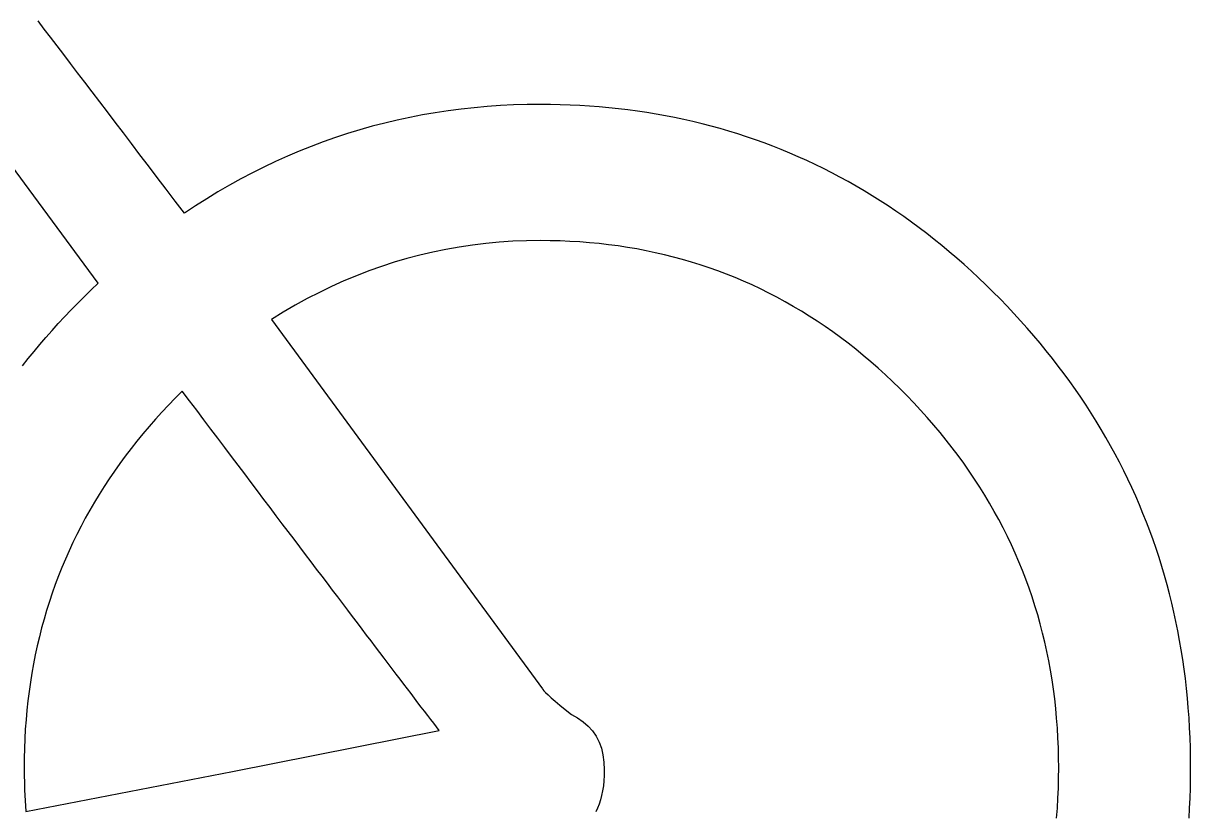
# Model space of a CAD drawing. Extents: x 99958 to 100176, y 99935 to 100011.
# Drawn here: x 100026.5946 to 100026.6648, y 99974.1567 to 99974.2042 of the extents above; entities that cross this region are included whole.
import ezdxf

# ---------------------------------------------------------------- set-up
doc = ezdxf.new("R2010")
doc.units = 0
doc.layers.add('TR_SN_ConstructionSigns', color=7, linetype='Continuous')

msp = doc.modelspace()

# ---------------------------------------------------------------- linework, layer by layer
at = {"layer": 'TR_SN_ConstructionSigns'}
for p, q in [((100026.59587, 99974.203807), (100026.595498, 99974.204293)), ((100026.596251, 99974.203308), (100026.59587, 99974.203807)), ((100026.596643, 99974.202795), (100026.596251, 99974.203308)), ((100026.597045, 99974.202268), (100026.596643, 99974.202795)), ((100026.597457, 99974.201727), (100026.597045, 99974.202268)), ((100026.59788, 99974.201173), (100026.597457, 99974.201727)), ((100026.598312, 99974.200605), (100026.59788, 99974.201173)), ((100026.598755, 99974.200023), (100026.598312, 99974.200605)), ((100026.599112, 99974.188512), (100026.590571, 99974.200096)), ((100026.599208, 99974.199428), (100026.598755, 99974.200023)), ((100026.599671, 99974.198819), (100026.599208, 99974.199428)), ((100026.621724, 99974.199073), (100026.620941, 99974.198987)), ((100026.622512, 99974.199143), (100026.621724, 99974.199073)), ((100026.623305, 99974.199197), (100026.622512, 99974.199143)), ((100026.624104, 99974.199236), (100026.623305, 99974.199197)), ((100026.624907, 99974.199259), (100026.624104, 99974.199236)), ((100026.625715, 99974.199267), (100026.624907, 99974.199259)), ((100026.626312, 99974.199263), (100026.625715, 99974.199267)), ((100026.626907, 99974.199251), (100026.626312, 99974.199263)), ((100026.627498, 99974.199231), (100026.626907, 99974.199251)), ((100026.628086, 99974.199203), (100026.627498, 99974.199231)), ((100026.62867, 99974.199167), (100026.628086, 99974.199203)), ((100026.629252, 99974.199123), (100026.62867, 99974.199167)), ((100026.62983, 99974.19907), (100026.629252, 99974.199123)), ((100026.630405, 99974.19901), (100026.62983, 99974.19907)), ((100026.630976, 99974.198942), (100026.630405, 99974.19901)), ((100026.600145, 99974.198196), (100026.599671, 99974.198819)), ((100026.617099, 99974.198325), (100026.616346, 99974.198147)), ((100026.617858, 99974.198489), (100026.617099, 99974.198325)), ((100026.618621, 99974.198637), (100026.617858, 99974.198489)), ((100026.619389, 99974.198769), (100026.618621, 99974.198637)), ((100026.620162, 99974.198886), (100026.619389, 99974.198769)), ((100026.620941, 99974.198987), (100026.620162, 99974.198886)), ((100026.631545, 99974.198866), (100026.630976, 99974.198942)), ((100026.63211, 99974.198781), (100026.631545, 99974.198866)), ((100026.632672, 99974.198689), (100026.63211, 99974.198781)), ((100026.633231, 99974.198589), (100026.632672, 99974.198689)), ((100026.633786, 99974.19848), (100026.633231, 99974.198589)), ((100026.634338, 99974.198364), (100026.633786, 99974.19848)), ((100026.634887, 99974.19824), (100026.634338, 99974.198364)), ((100026.600629, 99974.19756), (100026.600145, 99974.198196)), ((100026.614854, 99974.197742), (100026.614116, 99974.197516)), ((100026.615597, 99974.197952), (100026.614854, 99974.197742)), ((100026.616346, 99974.198147), (100026.615597, 99974.197952)), ((100026.635433, 99974.198107), (100026.634887, 99974.19824)), ((100026.635976, 99974.197967), (100026.635433, 99974.198107)), ((100026.636515, 99974.197818), (100026.635976, 99974.197967)), ((100026.637051, 99974.197662), (100026.636515, 99974.197818)), ((100026.637584, 99974.197497), (100026.637051, 99974.197662)), ((100026.601123, 99974.19691), (100026.600629, 99974.19756)), ((100026.601627, 99974.196246), (100026.601123, 99974.19691)), ((100026.612654, 99974.197018), (100026.61193, 99974.196746)), ((100026.613382, 99974.197275), (100026.612654, 99974.197018)), ((100026.614116, 99974.197516), (100026.613382, 99974.197275)), ((100026.638114, 99974.197324), (100026.637584, 99974.197497)), ((100026.63864, 99974.197144), (100026.638114, 99974.197324)), ((100026.639163, 99974.196955), (100026.63864, 99974.197144)), ((100026.639683, 99974.196758), (100026.639163, 99974.196955)), ((100026.602141, 99974.195569), (100026.601627, 99974.196246)), ((100026.611212, 99974.196458), (100026.610498, 99974.196154)), ((100026.61193, 99974.196746), (100026.611212, 99974.196458)), ((100026.6402, 99974.196554), (100026.639683, 99974.196758)), ((100026.640714, 99974.196341), (100026.6402, 99974.196554)), ((100026.641224, 99974.19612), (100026.640714, 99974.196341)), ((100026.602666, 99974.194878), (100026.602141, 99974.195569)), ((100026.609086, 99974.195501), (100026.608387, 99974.19515)), ((100026.60979, 99974.195835), (100026.609086, 99974.195501)), ((100026.610498, 99974.196154), (100026.60979, 99974.195835)), ((100026.641731, 99974.195891), (100026.641224, 99974.19612)), ((100026.642235, 99974.195655), (100026.641731, 99974.195891)), ((100026.642735, 99974.19541), (100026.642235, 99974.195655)), ((100026.6032, 99974.194173), (100026.602666, 99974.194878)), ((100026.608387, 99974.19515), (100026.607694, 99974.194785)), ((100026.643232, 99974.195157), (100026.642735, 99974.19541)), ((100026.643727, 99974.194896), (100026.643232, 99974.195157)), ((100026.644217, 99974.194627), (100026.643727, 99974.194896)), ((100026.603745, 99974.193455), (100026.6032, 99974.194173)), ((100026.607005, 99974.194403), (100026.606322, 99974.194006)), ((100026.607694, 99974.194785), (100026.607005, 99974.194403)), ((100026.644705, 99974.19435), (100026.644217, 99974.194627)), ((100026.645189, 99974.194065), (100026.644705, 99974.19435)), ((100026.604301, 99974.192722), (100026.603745, 99974.193455)), ((100026.605643, 99974.193594), (100026.604969, 99974.193166)), ((100026.606322, 99974.194006), (100026.605643, 99974.193594)), ((100026.645671, 99974.193772), (100026.645189, 99974.194065)), ((100026.646148, 99974.193471), (100026.645671, 99974.193772)), ((100026.646623, 99974.193162), (100026.646148, 99974.193471)), ((100026.604969, 99974.193166), (100026.604301, 99974.192722)), ((100026.647095, 99974.192845), (100026.646623, 99974.193162)), ((100026.647563, 99974.19252), (100026.647095, 99974.192845)), ((100026.648028, 99974.192187), (100026.647563, 99974.19252)), ((100026.64849, 99974.191846), (100026.648028, 99974.192187)), ((100026.648948, 99974.191496), (100026.64849, 99974.191846)), ((100026.649403, 99974.191139), (100026.648948, 99974.191496)), ((100026.620826, 99974.190687), (100026.620033, 99974.190547)), ((100026.621625, 99974.190805), (100026.620826, 99974.190687)), ((100026.62243, 99974.190902), (100026.621625, 99974.190805)), ((100026.62324, 99974.190978), (100026.62243, 99974.190902)), ((100026.624057, 99974.191032), (100026.62324, 99974.190978)), ((100026.624879, 99974.191064), (100026.624057, 99974.191032)), ((100026.625707, 99974.191075), (100026.624879, 99974.191064)), ((100026.626306, 99974.19107), (100026.625707, 99974.191075)), ((100026.6269, 99974.191055), (100026.626306, 99974.19107)), ((100026.627491, 99974.19103), (100026.6269, 99974.191055)), ((100026.628077, 99974.190994), (100026.627491, 99974.19103)), ((100026.628659, 99974.190949), (100026.628077, 99974.190994)), ((100026.629237, 99974.190893), (100026.628659, 99974.190949)), ((100026.629811, 99974.190828), (100026.629237, 99974.190893)), ((100026.630381, 99974.190752), (100026.629811, 99974.190828)), ((100026.630947, 99974.190666), (100026.630381, 99974.190752)), ((100026.631509, 99974.19057), (100026.630947, 99974.190666)), ((100026.649855, 99974.190774), (100026.649403, 99974.191139)), ((100026.650304, 99974.190401), (100026.649855, 99974.190774)), ((100026.617688, 99974.189997), (100026.616918, 99974.189771)), ((100026.618464, 99974.190202), (100026.617688, 99974.189997)), ((100026.619245, 99974.190385), (100026.618464, 99974.190202)), ((100026.620033, 99974.190547), (100026.619245, 99974.190385)), ((100026.632066, 99974.190464), (100026.631509, 99974.19057)), ((100026.63262, 99974.190348), (100026.632066, 99974.190464)), ((100026.633169, 99974.190222), (100026.63262, 99974.190348)), ((100026.633715, 99974.190086), (100026.633169, 99974.190222)), ((100026.634256, 99974.18994), (100026.633715, 99974.190086)), ((100026.634793, 99974.189783), (100026.634256, 99974.18994)), ((100026.65075, 99974.190019), (100026.650304, 99974.190401)), ((100026.651192, 99974.18963), (100026.65075, 99974.190019)), ((100026.615395, 99974.189253), (100026.614643, 99974.188962)), ((100026.616154, 99974.189523), (100026.615395, 99974.189253)), ((100026.616918, 99974.189771), (100026.616154, 99974.189523)), ((100026.635326, 99974.189617), (100026.634793, 99974.189783)), ((100026.635855, 99974.18944), (100026.635326, 99974.189617)), ((100026.63638, 99974.189253), (100026.635855, 99974.18944)), ((100026.636901, 99974.189057), (100026.63638, 99974.189253)), ((100026.651631, 99974.189233), (100026.651192, 99974.18963)), ((100026.652067, 99974.188827), (100026.651631, 99974.189233)), ((100026.598695, 99974.188115), (100026.599112, 99974.188512)), ((100026.613896, 99974.18865), (100026.613155, 99974.188316)), ((100026.614643, 99974.188962), (100026.613896, 99974.18865)), ((100026.637418, 99974.18885), (100026.636901, 99974.189057)), ((100026.637931, 99974.188633), (100026.637418, 99974.18885)), ((100026.638439, 99974.188406), (100026.637931, 99974.188633)), ((100026.6525, 99974.188414), (100026.652067, 99974.188827)), ((100026.598285, 99974.187714), (100026.598695, 99974.188115)), ((100026.61242, 99974.18796), (100026.611691, 99974.187583)), ((100026.613155, 99974.188316), (100026.61242, 99974.18796)), ((100026.638944, 99974.188168), (100026.638439, 99974.188406)), ((100026.639444, 99974.187921), (100026.638944, 99974.188168)), ((100026.63994, 99974.187664), (100026.639444, 99974.187921)), ((100026.652929, 99974.187992), (100026.6525, 99974.188414)), ((100026.653356, 99974.187563), (100026.652929, 99974.187992)), ((100026.597487, 99974.186904), (100026.597883, 99974.18731)), ((100026.597883, 99974.18731), (100026.598285, 99974.187714)), ((100026.610967, 99974.187184), (100026.610249, 99974.186763)), ((100026.611691, 99974.187583), (100026.610967, 99974.187184)), ((100026.640432, 99974.187396), (100026.63994, 99974.187664)), ((100026.640921, 99974.187119), (100026.640432, 99974.187396)), ((100026.641405, 99974.186831), (100026.640921, 99974.187119)), ((100026.653776, 99974.187128), (100026.653356, 99974.187563)), ((100026.654189, 99974.186689), (100026.653776, 99974.187128)), ((100026.596716, 99974.186082), (100026.597098, 99974.186494)), ((100026.597098, 99974.186494), (100026.597487, 99974.186904)), ((100026.610249, 99974.186763), (100026.609537, 99974.186322)), ((100026.641885, 99974.186534), (100026.641405, 99974.186831)), ((100026.64236, 99974.186226), (100026.641885, 99974.186534)), ((100026.654594, 99974.186247), (100026.654189, 99974.186689)), ((100026.596341, 99974.185666), (100026.596716, 99974.186082)), ((100026.609537, 99974.186322), (100026.625831, 99974.164099)), ((100026.642832, 99974.185908), (100026.64236, 99974.186226)), ((100026.6433, 99974.18558), (100026.642832, 99974.185908)), ((100026.654991, 99974.185802), (100026.654594, 99974.186247)), ((100026.65538, 99974.185354), (100026.654991, 99974.185802)), ((100026.595612, 99974.184826), (100026.595973, 99974.185247)), ((100026.595973, 99974.185247), (100026.596341, 99974.185666)), ((100026.643763, 99974.185242), (100026.6433, 99974.18558)), ((100026.644223, 99974.184894), (100026.643763, 99974.185242)), ((100026.655762, 99974.184902), (100026.65538, 99974.185354)), ((100026.594911, 99974.183973), (100026.595258, 99974.184401)), ((100026.595258, 99974.184401), (100026.595612, 99974.184826)), ((100026.644678, 99974.184535), (100026.644223, 99974.184894)), ((100026.64513, 99974.184167), (100026.644678, 99974.184535)), ((100026.656135, 99974.184447), (100026.655762, 99974.184902)), ((100026.656501, 99974.183989), (100026.656135, 99974.184447)), ((100026.594571, 99974.183542), (100026.594911, 99974.183973)), ((100026.645577, 99974.183789), (100026.64513, 99974.184167)), ((100026.64602, 99974.1834), (100026.645577, 99974.183789)), ((100026.656858, 99974.183528), (100026.656501, 99974.183989)), ((100026.646459, 99974.183002), (100026.64602, 99974.1834)), ((100026.646894, 99974.182593), (100026.646459, 99974.183002)), ((100026.657208, 99974.183063), (100026.656858, 99974.183528)), ((100026.65755, 99974.182595), (100026.657208, 99974.183063)), ((100026.647325, 99974.182174), (100026.646894, 99974.182593)), ((100026.647752, 99974.181745), (100026.647325, 99974.182174)), ((100026.657885, 99974.182123), (100026.65755, 99974.182595)), ((100026.603754, 99974.181603), (100026.603345, 99974.18118)), ((100026.604172, 99974.182022), (100026.603754, 99974.181603)), ((100026.604611, 99974.181439), (100026.604172, 99974.182022)), ((100026.648172, 99974.181309), (100026.647752, 99974.181745)), ((100026.658211, 99974.181648), (100026.657885, 99974.182123)), ((100026.658529, 99974.18117), (100026.658211, 99974.181648)), ((100026.603345, 99974.18118), (100026.602946, 99974.180753)), ((100026.605045, 99974.180863), (100026.604611, 99974.181439)), ((100026.605474, 99974.180294), (100026.605045, 99974.180863)), ((100026.648581, 99974.180869), (100026.648172, 99974.181309)), ((100026.648981, 99974.180425), (100026.648581, 99974.180869)), ((100026.65884, 99974.180689), (100026.658529, 99974.18117)), ((100026.602556, 99974.180322), (100026.602175, 99974.179888)), ((100026.602946, 99974.180753), (100026.602556, 99974.180322)), ((100026.605897, 99974.179732), (100026.605474, 99974.180294)), ((100026.649372, 99974.179977), (100026.648981, 99974.180425)), ((100026.659143, 99974.180204), (100026.65884, 99974.180689)), ((100026.659437, 99974.179716), (100026.659143, 99974.180204)), ((100026.601804, 99974.17945), (100026.601442, 99974.179007)), ((100026.602175, 99974.179888), (100026.601804, 99974.17945)), ((100026.606315, 99974.179178), (100026.605897, 99974.179732)), ((100026.649752, 99974.179525), (100026.649372, 99974.179977)), ((100026.650122, 99974.179069), (100026.649752, 99974.179525)), ((100026.659724, 99974.179225), (100026.659437, 99974.179716)), ((100026.601442, 99974.179007), (100026.60109, 99974.178561)), ((100026.606727, 99974.178632), (100026.606315, 99974.179178)), ((100026.650483, 99974.178608), (100026.650122, 99974.179069)), ((100026.660004, 99974.178731), (100026.659724, 99974.179225)), ((100026.660275, 99974.178233), (100026.660004, 99974.178731)), ((100026.600747, 99974.178111), (100026.600414, 99974.177657)), ((100026.60109, 99974.178561), (100026.600747, 99974.178111)), ((100026.607134, 99974.178092), (100026.606727, 99974.178632)), ((100026.607535, 99974.17756), (100026.607134, 99974.178092)), ((100026.650834, 99974.178144), (100026.650483, 99974.178608)), ((100026.651174, 99974.177676), (100026.650834, 99974.178144)), ((100026.660538, 99974.177732), (100026.660275, 99974.178233)), ((100026.600414, 99974.177657), (100026.60009, 99974.177199)), ((100026.607931, 99974.177035), (100026.607535, 99974.17756)), ((100026.651505, 99974.177203), (100026.651174, 99974.177676)), ((100026.660794, 99974.177227), (100026.660538, 99974.177732)), ((100026.599775, 99974.176738), (100026.599469, 99974.176272)), ((100026.60009, 99974.177199), (100026.599775, 99974.176738)), ((100026.608321, 99974.176517), (100026.607931, 99974.177035)), ((100026.651826, 99974.176727), (100026.651505, 99974.177203)), ((100026.652137, 99974.176246), (100026.651826, 99974.176727)), ((100026.661041, 99974.176719), (100026.660794, 99974.177227)), ((100026.661281, 99974.176208), (100026.661041, 99974.176719)), ((100026.599469, 99974.176272), (100026.599173, 99974.175803)), ((100026.608706, 99974.176007), (100026.608321, 99974.176517)), ((100026.609086, 99974.175504), (100026.608706, 99974.176007)), ((100026.652439, 99974.175762), (100026.652137, 99974.176246)), ((100026.661513, 99974.175694), (100026.661281, 99974.176208)), ((100026.598887, 99974.17533), (100026.59861, 99974.174852)), ((100026.599173, 99974.175803), (100026.598887, 99974.17533)), ((100026.60946, 99974.175008), (100026.609086, 99974.175504)), ((100026.65273, 99974.175273), (100026.652439, 99974.175762)), ((100026.653012, 99974.17478), (100026.65273, 99974.175273)), ((100026.661737, 99974.175176), (100026.661513, 99974.175694)), ((100026.661953, 99974.174655), (100026.661737, 99974.175176)), ((100026.59861, 99974.174852), (100026.598342, 99974.174371)), ((100026.609828, 99974.17452), (100026.60946, 99974.175008)), ((100026.610191, 99974.174039), (100026.609828, 99974.17452)), ((100026.653283, 99974.174284), (100026.653012, 99974.17478)), ((100026.662162, 99974.174131), (100026.661953, 99974.174655)), ((100026.598084, 99974.173886), (100026.597835, 99974.173398)), ((100026.598342, 99974.174371), (100026.598084, 99974.173886)), ((100026.610549, 99974.173565), (100026.610191, 99974.174039)), ((100026.653545, 99974.173783), (100026.653283, 99974.174284)), ((100026.653797, 99974.173278), (100026.653545, 99974.173783)), ((100026.662362, 99974.173603), (100026.662162, 99974.174131)), ((100026.597835, 99974.173398), (100026.597595, 99974.172905)), ((100026.610901, 99974.173099), (100026.610549, 99974.173565)), ((100026.611248, 99974.17264), (100026.610901, 99974.173099)), ((100026.654039, 99974.172769), (100026.653797, 99974.173278)), ((100026.662555, 99974.173073), (100026.662362, 99974.173603)), ((100026.66274, 99974.172538), (100026.662555, 99974.173073)), ((100026.597365, 99974.172409), (100026.597144, 99974.171908)), ((100026.597595, 99974.172905), (100026.597365, 99974.172409)), ((100026.611589, 99974.172188), (100026.611248, 99974.17264)), ((100026.654271, 99974.172256), (100026.654039, 99974.172769)), ((100026.662917, 99974.172001), (100026.66274, 99974.172538)), ((100026.597144, 99974.171908), (100026.596933, 99974.171404)), ((100026.611925, 99974.171744), (100026.611589, 99974.172188)), ((100026.612256, 99974.171306), (100026.611925, 99974.171744)), ((100026.654493, 99974.171739), (100026.654271, 99974.172256)), ((100026.654706, 99974.171218), (100026.654493, 99974.171739)), ((100026.663086, 99974.17146), (100026.662917, 99974.172001)), ((100026.596933, 99974.171404), (100026.596731, 99974.170896)), ((100026.612581, 99974.170877), (100026.612256, 99974.171306)), ((100026.654908, 99974.170693), (100026.654706, 99974.171218)), ((100026.663247, 99974.170916), (100026.663086, 99974.17146)), ((100026.596538, 99974.170384), (100026.596355, 99974.169868)), ((100026.596731, 99974.170896), (100026.596538, 99974.170384)), ((100026.6129, 99974.170454), (100026.612581, 99974.170877)), ((100026.613214, 99974.170039), (100026.6129, 99974.170454)), ((100026.655101, 99974.170164), (100026.654908, 99974.170693)), ((100026.6634, 99974.170369), (100026.663247, 99974.170916)), ((100026.663546, 99974.169818), (100026.6634, 99974.170369)), ((100026.596355, 99974.169868), (100026.596181, 99974.169348)), ((100026.613523, 99974.169631), (100026.613214, 99974.170039)), ((100026.613826, 99974.16923), (100026.613523, 99974.169631)), ((100026.655283, 99974.169631), (100026.655101, 99974.170164)), ((100026.655456, 99974.169094), (100026.655283, 99974.169631)), ((100026.663683, 99974.169264), (100026.663546, 99974.169818)), ((100026.596017, 99974.168825), (100026.595862, 99974.168297)), ((100026.596181, 99974.169348), (100026.596017, 99974.168825)), ((100026.614124, 99974.168837), (100026.613826, 99974.16923)), ((100026.614416, 99974.168451), (100026.614124, 99974.168837)), ((100026.655619, 99974.168553), (100026.655456, 99974.169094)), ((100026.663813, 99974.168707), (100026.663683, 99974.169264)), ((100026.595862, 99974.168297), (100026.595716, 99974.167766)), ((100026.614703, 99974.168072), (100026.614416, 99974.168451)), ((100026.655772, 99974.168007), (100026.655619, 99974.168553)), ((100026.663935, 99974.168146), (100026.663813, 99974.168707)), ((100026.664049, 99974.167582), (100026.663935, 99974.168146)), ((100026.595716, 99974.167766), (100026.59558, 99974.167231)), ((100026.614984, 99974.167701), (100026.614703, 99974.168072)), ((100026.61526, 99974.167336), (100026.614984, 99974.167701)), ((100026.655916, 99974.167458), (100026.655772, 99974.168007)), ((100026.656049, 99974.166904), (100026.655916, 99974.167458)), ((100026.664155, 99974.167015), (100026.664049, 99974.167582)), ((100026.59558, 99974.167231), (100026.595453, 99974.166692)), ((100026.61553, 99974.16698), (100026.61526, 99974.167336)), ((100026.615795, 99974.16663), (100026.61553, 99974.16698)), ((100026.656172, 99974.166347), (100026.656049, 99974.166904)), ((100026.664253, 99974.166445), (100026.664155, 99974.167015)), ((100026.595336, 99974.166149), (100026.595228, 99974.165602)), ((100026.595453, 99974.166692), (100026.595336, 99974.166149)), ((100026.616055, 99974.166288), (100026.615795, 99974.16663)), ((100026.616309, 99974.165953), (100026.616055, 99974.166288)), ((100026.656286, 99974.165786), (100026.656172, 99974.166347)), ((100026.664344, 99974.165871), (100026.664253, 99974.166445)), ((100026.595228, 99974.165602), (100026.595129, 99974.165051)), ((100026.616558, 99974.165626), (100026.616309, 99974.165953)), ((100026.616801, 99974.165305), (100026.616558, 99974.165626)), ((100026.65639, 99974.16522), (100026.656286, 99974.165786)), ((100026.664426, 99974.165294), (100026.664344, 99974.165871)), ((100026.595129, 99974.165051), (100026.59504, 99974.164496)), ((100026.617038, 99974.164992), (100026.616801, 99974.165305)), ((100026.617271, 99974.164687), (100026.617038, 99974.164992)), ((100026.617498, 99974.164388), (100026.617271, 99974.164687)), ((100026.656484, 99974.16465), (100026.65639, 99974.16522)), ((100026.656567, 99974.164077), (100026.656484, 99974.16465)), ((100026.664501, 99974.164714), (100026.664426, 99974.165294)), ((100026.664568, 99974.16413), (100026.664501, 99974.164714)), ((100026.59496, 99974.163938), (100026.594889, 99974.163376)), ((100026.59504, 99974.164496), (100026.59496, 99974.163938)), ((100026.617719, 99974.164097), (100026.617498, 99974.164388)), ((100026.617935, 99974.163814), (100026.617719, 99974.164097)), ((100026.625831, 99974.164099), (100026.625852, 99974.164057)), ((100026.625852, 99974.164057), (100026.625917, 99974.163982)), ((100026.625917, 99974.163982), (100026.626024, 99974.163875)), ((100026.656642, 99974.163499), (100026.656567, 99974.164077)), ((100026.664627, 99974.163543), (100026.664568, 99974.16413)), ((100026.594889, 99974.163376), (100026.594828, 99974.162809)), ((100026.618145, 99974.163537), (100026.617935, 99974.163814)), ((100026.61835, 99974.163268), (100026.618145, 99974.163537)), ((100026.61855, 99974.163006), (100026.61835, 99974.163268)), ((100026.626024, 99974.163875), (100026.626175, 99974.163735)), ((100026.626175, 99974.163735), (100026.626369, 99974.163563)), ((100026.626369, 99974.163563), (100026.626606, 99974.163359)), ((100026.626606, 99974.163359), (100026.626887, 99974.163123)), ((100026.656706, 99974.162917), (100026.656642, 99974.163499)), ((100026.664678, 99974.162953), (100026.664627, 99974.163543)), ((100026.594828, 99974.162809), (100026.594777, 99974.162239)), ((100026.618744, 99974.162752), (100026.61855, 99974.163006)), ((100026.618933, 99974.162505), (100026.618744, 99974.162752)), ((100026.619116, 99974.162265), (100026.618933, 99974.162505)), ((100026.626887, 99974.163123), (100026.62721, 99974.162855)), ((100026.62721, 99974.162855), (100026.627576, 99974.162554)), ((100026.627576, 99974.162554), (100026.627952, 99974.16235)), ((100026.65676, 99974.162331), (100026.656706, 99974.162917)), ((100026.664721, 99974.162359), (100026.664678, 99974.162953)), ((100026.594777, 99974.162239), (100026.594734, 99974.161665)), ((100026.619294, 99974.162032), (100026.619116, 99974.162265)), ((100026.619466, 99974.161807), (100026.619294, 99974.162032)), ((100026.619633, 99974.161589), (100026.619466, 99974.161807)), ((100026.627952, 99974.16235), (100026.628289, 99974.162117)), ((100026.628289, 99974.162117), (100026.628585, 99974.161855)), ((100026.628585, 99974.161855), (100026.628842, 99974.161565)), ((100026.656805, 99974.161742), (100026.65676, 99974.162331)), ((100026.664757, 99974.161762), (100026.664721, 99974.162359)), ((100026.594734, 99974.161665), (100026.594701, 99974.161088)), ((100026.607196, 99974.159123), (100026.619633, 99974.161589)), ((100026.628842, 99974.161565), (100026.62906, 99974.161247)), ((100026.62906, 99974.161247), (100026.629238, 99974.1609)), ((100026.656839, 99974.161148), (100026.656805, 99974.161742)), ((100026.656864, 99974.16055), (100026.656839, 99974.161148)), ((100026.664784, 99974.161162), (100026.664757, 99974.161762)), ((100026.664804, 99974.160559), (100026.664784, 99974.161162)), ((100026.594678, 99974.160506), (100026.594664, 99974.15992)), ((100026.594701, 99974.161088), (100026.594678, 99974.160506)), ((100026.629238, 99974.1609), (100026.629377, 99974.160524)), ((100026.629377, 99974.160524), (100026.629476, 99974.16012)), ((100026.656879, 99974.159948), (100026.656864, 99974.16055)), ((100026.664815, 99974.159952), (100026.664804, 99974.160559)), ((100026.594664, 99974.15992), (100026.594659, 99974.159331)), ((100026.629476, 99974.16012), (100026.629535, 99974.159688)), ((100026.656884, 99974.159342), (100026.656879, 99974.159948)), ((100026.664819, 99974.159342), (100026.664815, 99974.159952)), ((100026.594659, 99974.159331), (100026.594684, 99974.158024)), ((100026.59476, 99974.156718), (100026.607196, 99974.159123)), ((100026.629535, 99974.159688), (100026.629555, 99974.159227)), ((100026.629555, 99974.159227), (100026.629548, 99974.158891)), ((100026.656879, 99974.15873), (100026.656884, 99974.159342)), ((100026.664815, 99974.158732), (100026.664819, 99974.159342)), ((100026.629529, 99974.15857), (100026.629498, 99974.158262)), ((100026.629548, 99974.158891), (100026.629529, 99974.15857)), ((100026.656864, 99974.158123), (100026.656879, 99974.15873)), ((100026.664804, 99974.158125), (100026.664815, 99974.158732)), ((100026.594684, 99974.158024), (100026.59476, 99974.156718)), ((100026.629396, 99974.157687), (100026.629327, 99974.15742)), ((100026.629453, 99974.157967), (100026.629396, 99974.157687)), ((100026.629498, 99974.158262), (100026.629453, 99974.157967)), ((100026.656839, 99974.15752), (100026.656864, 99974.158123)), ((100026.664784, 99974.157521), (100026.664804, 99974.158125)), ((100026.629149, 99974.156927), (100026.629042, 99974.156701)), ((100026.629244, 99974.157166), (100026.629149, 99974.156927)), ((100026.629327, 99974.15742), (100026.629244, 99974.157166)), ((100026.65676, 99974.156327), (100026.656805, 99974.156921)), ((100026.656805, 99974.156921), (100026.656839, 99974.15752)), ((100026.664721, 99974.156324), (100026.664757, 99974.156921)), ((100026.664757, 99974.156921), (100026.664784, 99974.157521))]:
    msp.add_line(p, q, dxfattribs=at)

doc.saveas('drawing.dxf')
